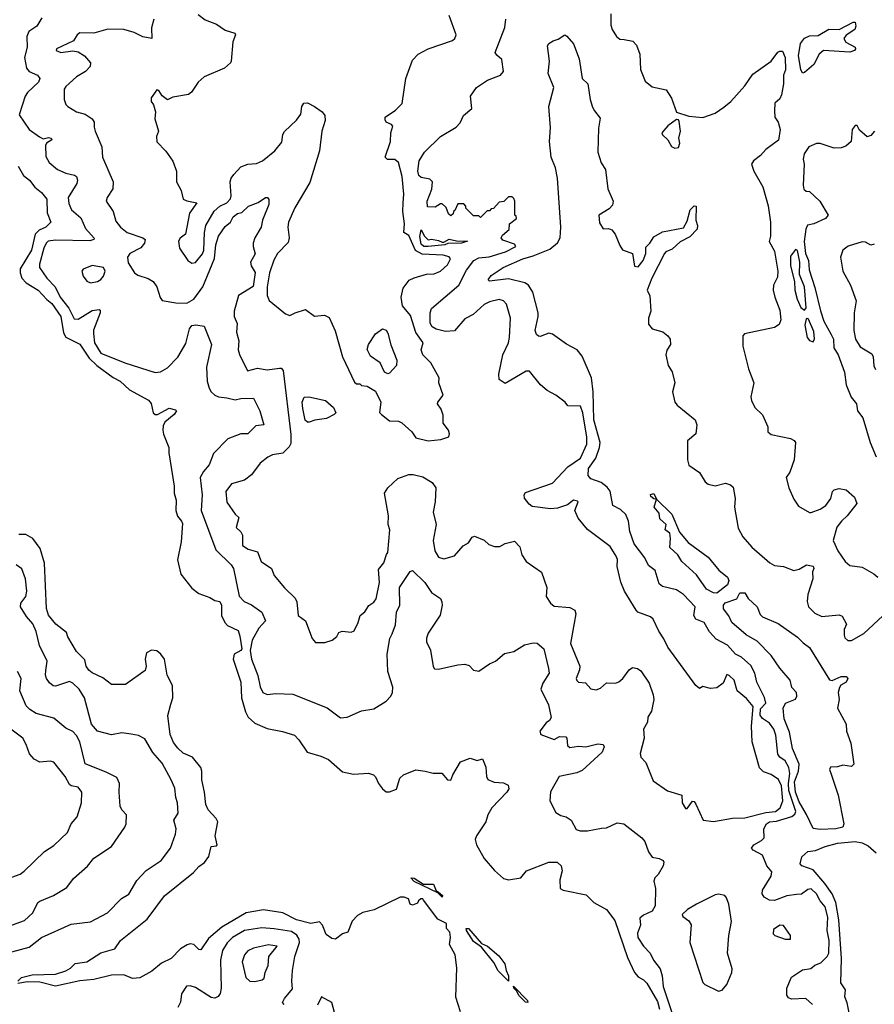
# Model space of a CAD drawing. Extents: x 1468344 to 1613994, y 525695 to 643861.
# Tile 278 of 427: x 1517051 to 1521935, y 609202 to 614832. Entities that reach past the tile are written whole.
import ezdxf

# ---------------------------------------------------------------- set-up
doc = ezdxf.new("R2010")
doc.units = 0

msp = doc.modelspace()

# ---------------------------------------------------------------- linework, layer by layer
at = {"layer": '0CON10XD'}
for points in [[(1518070.7, 614860.7), (1518111.6, 614831.6), (1518175, 614805.6), (1518225, 614772.5), (1518280, 614755), (1518283.8, 614745), (1518268, 614705), (1518260, 614595), (1518255.7, 614584.3), (1518221.4, 614555), (1518104.4, 614505), (1518070.8, 614475), (1518031.7, 614418.3), (1518015, 614404), (1517925, 614388), (1517895, 614373.3), (1517865, 614396.7), (1517845, 614427.5), (1517835, 614430), (1517810.8, 614399.2), (1517802.5, 614385), (1517802.5, 614365), (1517815.9, 614345.9), (1517826.7, 614305), (1517823.3, 614265), (1517843.3, 614195), (1517832.5, 614165), (1517834.1, 614134.1), (1517885, 614080), (1517925, 614023.3), (1517946.7, 613965), (1517946.7, 613905), (1517973.8, 613855), (1517985, 613806.7), (1518005, 613796), (1518062.5, 613785), (1518021.1, 613725), (1517997.9, 613605), (1517967.7, 613582.3), (1517958.1, 613565), (1517964.4, 613525), (1518012.5, 613455), (1518035, 613440), (1518055, 613444.4), (1518095, 613493.1), (1518102.2, 613515), (1518106.9, 613615), (1518115.4, 613654.6), (1518162.8, 613737.2), (1518194.2, 613765.8), (1518234.6, 613785.4), (1518255, 613808), (1518259.6, 613825), (1518254.1, 613905), (1518258.6, 613925), (1518274, 613946), (1518315, 613989.8), (1518355, 614005.5), (1518405, 614009.8), (1518438.2, 614025), (1518508.4, 614081.6), (1518548.3, 614131.7), (1518554.5, 614175), (1518565, 614191.8), (1518632, 614258), (1518657.4, 614292.6), (1518663.3, 614335), (1518675, 614353.8), (1518695, 614356.7), (1518735, 614336), (1518780, 614305), (1518795, 614283.3), (1518797.1, 614255), (1518777.5, 614195), (1518765, 614081.2), (1518709, 613901), (1518623.8, 613756.2), (1518587.7, 613675), (1518583, 613645), (1518590.6, 613585), (1518585, 613558), (1518525, 613495.6), (1518502.3, 613457.7), (1518477.9, 613385), (1518465.9, 613305), (1518465.6, 613255), (1518475.6, 613225.6), (1518569.3, 613149.3), (1518595, 613140), (1518625, 613156), (1518685, 613174.2), (1518735, 613137.1), (1518792, 613142), (1518819.5, 613129.5), (1518853.9, 613053.9), (1518896.2, 612905), (1518965, 612760), (1518975, 612750), (1518995, 612750), (1519005, 612740), (1519037, 612737), (1519085, 612707.5), (1519114, 612645), (1519107, 612587), (1519117.5, 612575), (1519165, 612538.8), (1519215, 612535.6), (1519235, 612527.8), (1519290.9, 612475), (1519315, 612441.9), (1519385, 612424.3), (1519458.1, 612431.9), (1519503.8, 612446.2), (1519508, 612465), (1519502, 612485), (1519470.8, 612525), (1519470.9, 612570.9), (1519460, 612605), (1519439.2, 612635), (1519440.6, 612645), (1519471.1, 612685), (1519445.8, 612755), (1519448, 612785), (1519399.9, 612869.9), (1519354.1, 612915), (1519344.5, 612945), (1519356.7, 612985), (1519314, 613044), (1519285, 613140), (1519239.2, 613195), (1519230.5, 613245), (1519242.7, 613297.3), (1519276.9, 613343.1), (1519305, 613356.5), (1519375, 613376.2), (1519420.2, 613379.8), (1519455, 613394.4), (1519495, 613430.8), (1519512.7, 613465), (1519505.2, 613475.2), (1519470, 613485), (1519351.7, 613491.7), (1519312.7, 613512.7), (1519275, 613597.3), (1519245.6, 613615.6), (1519249, 613665), (1519240.9, 613735), (1519242.8, 613785), (1519246.8, 613835), (1519236.5, 613935), (1519215, 614016), (1519195, 614032.9), (1519153.2, 614033.2), (1519139.2, 614045), (1519170, 614135), (1519171.2, 614185), (1519183.3, 614223.3), (1519175, 614233.3), (1519145, 614245.5), (1519138.7, 614258.7), (1519140.3, 614275), (1519198.5, 614315), (1519236.8, 614353.2), (1519256.8, 614495), (1519295, 614600.5), (1519327.1, 614635), (1519384.6, 614665.4), (1519525, 614713), (1519538.1, 614725), (1519545.9, 614745), (1519505.7, 614855)], [(1520428.6, 614865), (1520429.7, 614799.7), (1520437.5, 614775), (1520462, 614735), (1520481.3, 614721.3), (1520505, 614718.5), (1520555, 614708.5), (1520575.4, 614685.4), (1520595.5, 614635), (1520597.9, 614547.9), (1520625, 614481.2), (1520665, 614448.8), (1520745, 614430), (1520775, 614383.3), (1520805, 614303.3), (1520875, 614280), (1520955, 614272.5), (1521025, 614297.8), (1521075, 614330.9), (1521114.7, 614365), (1521195, 614454), (1521239.8, 614520.2), (1521345, 614595.3), (1521383.6, 614646.4), (1521395, 614652.8), (1521411, 614651), (1521426.3, 614615), (1521427.7, 614545), (1521416.6, 614515), (1521415.6, 614465), (1521405, 614402.5), (1521395, 614378.8), (1521366, 614355), (1521365, 614310), (1521365.6, 614275), (1521385.3, 614245.3), (1521397.7, 614205), (1521387.6, 614142.4), (1521315, 614089.1), (1521285, 614054.5), (1521244.4, 614025), (1521232.7, 614005), (1521245.9, 613965), (1521296.9, 613876.9), (1521327.4, 613767.4), (1521341.2, 613675), (1521340.7, 613595), (1521333.8, 613563.8), (1521365, 613509.4), (1521384.1, 613395), (1521381.1, 613358.9), (1521358, 613315), (1521356.8, 613285), (1521365.5, 613245), (1521395, 613170.8), (1521400.7, 613115), (1521390.8, 613089.2), (1521365, 613072.6), (1521192.5, 613035), (1521184.3, 613025), (1521184.4, 612964.4), (1521215.6, 612835), (1521246.3, 612756.3), (1521228.6, 612675), (1521232.9, 612655), (1521252, 612615), (1521295, 612573.3), (1521325.8, 612505), (1521326.7, 612475), (1521345, 612460), (1521455, 612436.7), (1521476.3, 612426.3), (1521484.2, 612415), (1521476.7, 612315), (1521452.2, 612245), (1521430.8, 612215), (1521445.6, 612155), (1521475, 612090), (1521500.9, 612050.9), (1521564, 612015), (1521575, 612014.6), (1521625, 612033.4), (1521657.7, 612055), (1521685.5, 612095), (1521695.8, 612135), (1521705, 612144.2), (1521735, 612151.2), (1521775, 612143.3), (1521822.4, 612102.4), (1521835.5, 612065), (1521780.5, 611995), (1521747.9, 611965), (1521720.3, 611929.7), (1521700.7, 611855), (1521725.5, 611795), (1521767.5, 611735), (1521795, 611710.8), (1521865, 611700.9), (1521932.8, 611662.8), (1521954.2, 611645)], [(1517176.8, 614843.2), (1517149.5, 614795), (1517102.5, 614765), (1517091.6, 614735), (1517093.1, 614675), (1517078.4, 614615), (1517090, 614555), (1517104.3, 614535), (1517152.5, 614515), (1517165.6, 614495), (1517157.3, 614475), (1517094.4, 614415.6), (1517081.5, 614395), (1517048.3, 614288.3), (1517104.3, 614205), (1517163.1, 614163.1), (1517185, 614150.8), (1517215, 614158.8), (1517231.2, 614155), (1517233.8, 614145), (1517204.3, 614125.7), (1517198.3, 614111.7), (1517199.7, 614049.7), (1517218.6, 614015), (1517265.8, 613975), (1517315, 613954.8), (1517363.7, 613943.7), (1517375.5, 613935), (1517380.4, 613915), (1517376.9, 613895), (1517327.2, 613815), (1517331.5, 613781.5), (1517346.4, 613745), (1517399.5, 613699.5), (1517427.4, 613637.4), (1517476.8, 613583.2), (1517475, 613574.3), (1517452.1, 613567.9), (1517255, 613571.3), (1517213.3, 613565), (1517201.6, 613555), (1517188.3, 613525), (1517163.9, 613435), (1517164.4, 613415), (1517205.5, 613355), (1517253.8, 613303.8), (1517282.7, 613245), (1517331.9, 613181.9), (1517361.2, 613121.2), (1517385, 613118.8), (1517425, 613144.1), (1517465, 613168.4), (1517505, 613175.6), (1517510.5, 613170.5), (1517510.4, 613155), (1517473.3, 613056.7), (1517472, 613038), (1517479, 612985), (1517515, 612925.2), (1517650.9, 612870.9), (1517825, 612815.5), (1517855, 612819.5), (1517895, 612840.9), (1517955, 612902.7), (1517999.8, 612980.2), (1518021.7, 613065), (1518035, 613083.8), (1518056.9, 613086.9), (1518105, 613080), (1518147.4, 612975), (1518118.8, 612845), (1518122.7, 612765), (1518132.8, 612725), (1518144.4, 612704.4), (1518165.7, 612685.7), (1518186.3, 612676.3), (1518235, 612670.2), (1518282.4, 612657.6), (1518315, 612666.8), (1518387.5, 612667.5), (1518423.8, 612595), (1518446, 612515), (1518399.3, 612510.7), (1518355, 612464.3), (1518315, 612463.7), (1518240.5, 612435), (1518158.9, 612351.1), (1518133.4, 612286.6), (1518100.6, 612249.4), (1518082, 612215), (1518093.4, 612115), (1518086.9, 612025), (1518171.1, 611801.1), (1518259.4, 611715), (1518272.2, 611695), (1518305.4, 611535.4), (1518334.2, 611505), (1518376.2, 611486.2), (1518434.7, 611444.7), (1518455.5, 611395), (1518417.1, 611352.9), (1518378.9, 611285), (1518367, 611225), (1518374.9, 611174.9), (1518412.2, 611082.2), (1518425, 611017.8), (1518439.6, 610985), (1518465, 610973), (1518515, 610978.7), (1518611.2, 610975), (1518807.9, 610897.9), (1518885, 610840), (1518922.5, 610845), (1519005, 610880.8), (1519075, 610891.2), (1519145, 610936.2), (1519172.6, 610965), (1519180.9, 610985), (1519182.7, 611015), (1519153.9, 611105), (1519150.3, 611205), (1519165.4, 611294.6), (1519178.9, 611321.1), (1519198.8, 611371.2), (1519204.7, 611445), (1519223.2, 611485), (1519221.5, 611585), (1519282.7, 611677.3), (1519295, 611683.3), (1519366.4, 611615), (1519405, 611557.5), (1519455, 611523.3), (1519464.2, 611504.2), (1519465.6, 611485), (1519453.1, 611426.9), (1519385.4, 611325), (1519375.4, 611295), (1519375.6, 611275), (1519398, 611228), (1519413.6, 611133.6), (1519420.9, 611120.9), (1519445, 611118.1), (1519555, 611144), (1519595, 611147.5), (1519618.8, 611138.8), (1519645, 611112.5), (1519675, 611107.5), (1519735, 611150), (1519770, 611165), (1519821.7, 611208.3), (1519875, 611220), (1519935, 611257.5), (1519985, 611270), (1520007.7, 611267.7), (1520045.7, 611235.7), (1520072.2, 611122.2), (1520076.5, 611095), (1520040.9, 611039.1), (1520030, 611005), (1520072.9, 610915), (1520087.3, 610842.7), (1520078.8, 610825), (1520058.9, 610811.1), (1520024, 610765), (1520028.8, 610745), (1520105, 610716), (1520135, 610732.9), (1520171.4, 610731.4), (1520177.5, 610725), (1520182, 610682), (1520195, 610670.9), (1520245, 610678.9), (1520285.4, 610674.6), (1520355, 610692.2), (1520385, 610688), (1520390.8, 610675), (1520379.4, 610645), (1520265, 610540), (1520234.7, 610525.3), (1520134.5, 610505), (1520083.4, 610416.6), (1520080.8, 610365), (1520115, 610298.8), (1520142.7, 610282.7), (1520173.9, 610273.9), (1520202.5, 610255), (1520231.7, 610201.7), (1520253.8, 610193.8), (1520295, 610193.9), (1520375, 610210.3), (1520405, 610211.2), (1520465, 610240.9), (1520502.9, 610235), (1520607.1, 610155), (1520623.4, 610133.4), (1520645, 610073.8), (1520664.6, 610044.6), (1520706.3, 610036.3), (1520727.5, 610025), (1520732.5, 610015), (1520728.8, 609995), (1520700, 609945), (1520680, 609925), (1520674.2, 609905.8), (1520683.9, 609863.9), (1520682.9, 609765), (1520665.7, 609735), (1520615, 609711.8), (1520595.6, 609695), (1520598, 609655), (1520581, 609609), (1520583.4, 609585), (1520615, 609535.3), (1520654.6, 609495), (1520673.1, 609455), (1520710.3, 609405), (1520722.5, 609365), (1520727.5, 609305), (1520780.4, 609150.4)], [(1517816.9, 614835), (1517804.4, 614785), (1517805.8, 614724.2), (1517755, 614733.8), (1517705, 614758.2), (1517645, 614776.5), (1517555, 614777.8), (1517475, 614755.8), (1517395, 614756.8), (1517379.6, 614745), (1517358.1, 614711.9), (1517260.8, 614665), (1517258.8, 614655), (1517285, 614643.5), (1517355, 614653.5), (1517385, 614647.3), (1517421.4, 614625), (1517455.7, 614585), (1517454.2, 614565), (1517427.1, 614535), (1517374.7, 614505.3), (1517315, 614450.8), (1517305.6, 614435), (1517304.3, 614375), (1517315, 614346.7), (1517326.2, 614335), (1517375, 614304.4), (1517425, 614292.2), (1517465.8, 614265), (1517476.4, 614246.4), (1517477.1, 614217.1), (1517481.1, 614195), (1517520, 614105), (1517524.2, 614045), (1517585.4, 613905), (1517582.5, 613865), (1517550.6, 613815), (1517545.7, 613795), (1517585.6, 613735), (1517599.4, 613679.4), (1517626.9, 613645), (1517665, 613615.8), (1517754.5, 613584.5), (1517766.9, 613575), (1517763.5, 613555), (1517742.6, 613527.4), (1517680, 613495), (1517667.5, 613475), (1517671.3, 613441.3), (1517707.5, 613385), (1517725, 613370.6), (1517785, 613351.8), (1517814.3, 613335), (1517834.3, 613305), (1517852.7, 613242.7), (1517865, 613226.2), (1517942.7, 613212.7), (1518005, 613211.8), (1518046, 613234), (1518097.4, 613305), (1518163.8, 613466.2), (1518171, 613545), (1518186.6, 613595), (1518225, 613649.4), (1518255.3, 613674.7), (1518270.4, 613705), (1518295, 613723.1), (1518320.8, 613729.2), (1518357.5, 613765), (1518414.2, 613785.8), (1518455, 613816.2), (1518466.2, 613816.2), (1518474, 613804), (1518474.4, 613775), (1518438.7, 613685), (1518430.4, 613645), (1518395, 613585.6), (1518385.9, 613555), (1518385.3, 613535), (1518397.1, 613492.9), (1518370.5, 613445), (1518374.5, 613425), (1518395.8, 613385.7), (1518385, 613305.7), (1518300.7, 613255), (1518276.7, 613165), (1518277.3, 613135), (1518293.8, 613095), (1518289.4, 613045), (1518302.7, 612995), (1518298.8, 612945), (1518307.8, 612917.8), (1518353.3, 612825), (1518408.9, 612838.9), (1518465, 612830.9), (1518535, 612839.8), (1518545, 612838.6), (1518555.7, 612825.7), (1518600.4, 612460.4), (1518600.3, 612409.7), (1518590.8, 612389.2), (1518555.5, 612354.5), (1518495, 612343.1), (1518469.3, 612330.7), (1518425, 612296.2), (1518375, 612230), (1518335, 612198.8), (1518261.2, 612178.8), (1518228, 612135), (1518235, 612073.3), (1518281.9, 612005), (1518302.9, 611985), (1518288.1, 611928.1), (1518313.9, 611903.9), (1518324, 611885), (1518324.6, 611825), (1518356.7, 611805), (1518409.3, 611789.3), (1518431.5, 611735), (1518490, 611695), (1518504.3, 611654.3), (1518564.2, 611584.2), (1518625.6, 611525), (1518634.5, 611504.5), (1518642.5, 611425), (1518683.8, 611395), (1518723, 611293), (1518741.7, 611271.7), (1518795, 611271.2), (1518835.9, 611284.1), (1518862.5, 611305), (1518875, 611327.5), (1518893.8, 611336.2), (1518945, 611330), (1518962.3, 611337.7), (1518985.8, 611385), (1518996.2, 611425), (1519022.7, 611447.3), (1519046.8, 611483.2), (1519075, 611501.9), (1519088.8, 611521.2), (1519107.6, 611615), (1519100.8, 611689.2), (1519132.7, 611727.3), (1519146.7, 611775), (1519155.5, 611785), (1519167, 611915), (1519156.6, 611946.6), (1519158.4, 611995), (1519136.5, 612125), (1519155, 612155.8), (1519211.3, 612208.7), (1519275, 612232.1), (1519299.1, 612230.9), (1519355, 612218.5), (1519407.1, 612185), (1519428.1, 612155), (1519425.5, 612075.5), (1519414.1, 612015.9), (1519430.7, 611945), (1519414.2, 611854.2), (1519423.9, 611795), (1519445, 611759.4), (1519475, 611750), (1519535, 611767.5), (1519585, 611823.3), (1519615, 611840), (1519637, 611873), (1519650.7, 611879.3), (1519705, 611856.2), (1519731.7, 611831.7), (1519765, 611820), (1519795, 611820), (1519825, 611837.5), (1519879.5, 611849.5), (1519908.3, 611818.3), (1519921.4, 611771.4), (1519944.4, 611734.4), (1520033.2, 611673.2), (1520062.9, 611585), (1520059.6, 611535), (1520083.5, 611495), (1520105, 611479.2), (1520195, 611471.8), (1520224.2, 611455), (1520229.4, 611435), (1520219.1, 611380.9), (1520198.5, 611265), (1520251.9, 611135), (1520250.6, 611115), (1520231.4, 611065), (1520234.5, 611054.5), (1520245, 611044.4), (1520285, 611040), (1520315.5, 611005.5), (1520345, 611000.4), (1520369.6, 611010.4), (1520405, 611040.8), (1520455, 611038.1), (1520475, 611045.7), (1520498.6, 611065), (1520533.8, 611115), (1520552.5, 611127.5), (1520582.1, 611122.1), (1520600, 611110), (1520647.9, 611037.9), (1520671.2, 610971.2), (1520674.2, 610945), (1520661.5, 610878.5), (1520641.2, 610845), (1520638.8, 610815), (1520616, 610775), (1520618.8, 610725), (1520596.4, 610636.4), (1520600, 610615), (1520628.8, 610585), (1520670.7, 610480.7), (1520752.2, 610422.2), (1520835, 610397.5), (1520836.7, 610355), (1520855, 610322.5), (1520865, 610322.5), (1520895, 610363.3), (1520905, 610361.2), (1520915, 610346.2)], [(1520915, 610346.2), (1520957.5, 610255), (1521015, 610247.6), (1521125, 610266.2), (1521195, 610268.3), (1521315, 610298.2), (1521370.8, 610305), (1521397.5, 610325), (1521412.7, 610365), (1521405, 610451.4), (1521387.8, 610487.8), (1521345, 610517.3), (1521301.4, 610531.4), (1521278.1, 610555), (1521237.7, 610702.3), (1521232.8, 610792.8), (1521241.9, 610905), (1521205, 610951.6), (1521151.9, 610995), (1521133.8, 611055), (1521105, 611083.3), (1521092.5, 611087.5), (1521070.5, 611039.5), (1521035, 611011.9), (1520998.6, 611008.6), (1520955, 611020), (1520935, 611007.5), (1520914.6, 611024.6), (1520754.1, 611245), (1520732.8, 611292.8), (1520702.7, 611335), (1520671.2, 611405), (1520655, 611417.5), (1520584.1, 611444.1), (1520573.1, 611455), (1520508, 611565), (1520486.8, 611616.8), (1520465.5, 611705), (1520466.4, 611745), (1520460.5, 611765), (1520425, 611820.8), (1520295, 611917.9), (1520241.7, 611981.7), (1520224.3, 612025), (1520242.5, 612075), (1520239.3, 612079.3), (1520215, 612085.4), (1520182.1, 612057.9), (1520125, 612038.2), (1520085, 612034.4), (1519979.3, 612049.3), (1519961.5, 612061.5), (1519935.6, 612095.6), (1519933.3, 612115), (1519940.5, 612129.5), (1520095, 612182.3), (1520183.3, 612275), (1520256.7, 612325), (1520291.7, 612405), (1520291.6, 612445), (1520268.9, 612585), (1520255, 612622.5), (1520183.9, 612623.9), (1520167.5, 612645), (1520115.6, 612685.6), (1520065, 612712.5), (1520028, 612745), (1519965, 612823.1), (1519945, 612822.2), (1519825, 612752.3), (1519790.9, 612775), (1519788.4, 612805), (1519811, 612915), (1519844.1, 612985), (1519850.4, 613015), (1519855.5, 613125.5), (1519833.1, 613205), (1519815, 613224.3), (1519791.7, 613231.7), (1519735, 613218.4), (1519705, 613203.8), (1519643.1, 613146.9), (1519595, 613120.9), (1519535, 613053.1), (1519485, 613048.5), (1519431.8, 613061.8), (1519408.6, 613075), (1519396.5, 613096.5), (1519396.4, 613155), (1519405, 613180.8), (1519559.6, 613315), (1519605, 613399.1), (1519646.4, 613455), (1519675, 613471.2), (1519733.1, 613476.9), (1519827.1, 613505), (1519886.2, 613535), (1519878.7, 613548.7), (1519812.3, 613572.3), (1519802.5, 613585), (1519810.7, 613599.3), (1519848.3, 613631.7), (1519850, 613665), (1519890, 613695), (1519888.3, 613708.3), (1519880, 613715), (1519880, 613795), (1519875, 613810), (1519865, 613820), (1519845, 613820), (1519818.3, 613791.7), (1519791.7, 613788.3), (1519758.3, 613751.7), (1519745, 613750), (1519735, 613740), (1519721.7, 613738.3), (1519685, 613700), (1519675, 613710), (1519645, 613710), (1519600, 613755), (1519600, 613765), (1519588.3, 613778.3), (1519555, 613780), (1519538.3, 613741.7), (1519530, 613735), (1519528.3, 613721.7), (1519515, 613710), (1519501.7, 613721.7), (1519488.3, 613758.3), (1519465, 613780), (1519455, 613780), (1519425, 613760), (1519381.7, 613761.7), (1519380, 613795), (1519407, 613863), (1519410, 613905), (1519395, 613920), (1519345, 613930), (1519331.7, 613941.7), (1519326.2, 613965), (1519334.2, 614025.8), (1519363.8, 614075), (1519455, 614163.8), (1519545, 614218), (1519567.6, 614242.4), (1519586.2, 614285), (1519635.5, 614324.5), (1519627.5, 614395), (1519661.8, 614445), (1519724.2, 614485.8), (1519798.8, 614515), (1519816.2, 614535), (1519806.7, 614605), (1519778.3, 614628.3), (1519768.8, 614645), (1519822.4, 614787.6), (1519828.1, 614835)], [(1521525, 614526.2), (1521515, 614546.9), (1521502.3, 614625), (1521513.7, 614695), (1521535, 614726), (1521565, 614739.6), (1521615, 614741.7), (1521675, 614776.9), (1521735, 614776.7), (1521815, 614818.5), (1521825, 614817.3), (1521829.4, 614795), (1521822.8, 614775), (1521775, 614743.8), (1521761.6, 614725), (1521772.5, 614702.5), (1521825.7, 614675), (1521828.3, 614665), (1521820.9, 614655), (1521795, 614646.9), (1521644, 614655), (1521620.5, 614635), (1521588.5, 614575), (1521535, 614530), (1521525, 614526.2)], [(1520099.6, 614710.4), (1520128.7, 614721.3), (1520165.6, 614745.6), (1520178.3, 614738.3), (1520215, 614693.3), (1520247.3, 614607.3), (1520265.5, 614495.5), (1520297.1, 614465), (1520310.8, 614375), (1520325, 614332.5), (1520335, 614310.5), (1520368.5, 614268.5), (1520358.3, 614211.7), (1520354.8, 614075.2), (1520373.2, 614013.2), (1520399.1, 613975), (1520411.5, 613865), (1520442.5, 613795), (1520437.7, 613772.3), (1520420, 613750), (1520360, 613715), (1520365, 613670), (1520385, 613636.7), (1520415, 613638.8), (1520435, 613630), (1520453.8, 613605), (1520480, 613540), (1520496.6, 613516.6), (1520552.5, 613495), (1520565, 613422.5), (1520585, 613418.8), (1520614.4, 613455.6), (1520630, 613495), (1520628.3, 613531.7), (1520652.5, 613555), (1520675, 613591.2), (1520725, 613618.5), (1520845, 613642.5), (1520865, 613680), (1520882.4, 613745), (1520905, 613767.8), (1520916.7, 613765), (1520915.6, 613685.6), (1520924.5, 613654.5), (1520922.1, 613635), (1520879.7, 613590.3), (1520825, 613562.4), (1520779.5, 613520.5), (1520743.8, 613505), (1520735, 613495.5), (1520663.7, 613355), (1520636.7, 613285), (1520652.6, 613252.6), (1520657.2, 613165), (1520643.8, 613125), (1520645, 613090.8), (1520665, 613064.7), (1520726.9, 613046.9), (1520755.6, 613025), (1520768.9, 613005), (1520770.6, 612975), (1520748.3, 612941.7), (1520743.3, 612915), (1520757.1, 612855), (1520779.5, 612819.5), (1520795.6, 612755), (1520782.5, 612705), (1520794.4, 612644.4), (1520807.6, 612627.6), (1520911.2, 612545), (1520920.8, 612515), (1520915.8, 612465), (1520867.5, 612425), (1520867.5, 612315), (1520875.6, 612285.6), (1520935, 612243.8), (1520968.9, 612188.9), (1520985.5, 612175.5), (1521025, 612166.9), (1521085, 612181.8), (1521112.5, 612172.5), (1521128.8, 612158.8), (1521140, 612095), (1521135.6, 612045), (1521157.5, 611925), (1521184.2, 611875), (1521235.5, 611815.5), (1521337, 611727), (1521365, 611711.4), (1521415, 611705.6), (1521475, 611683.5), (1521505, 611690.6), (1521547.5, 611715), (1521585, 611708), (1521589.2, 611695), (1521582, 611675), (1521584.3, 611634.3), (1521554.5, 611545), (1521551.1, 611505), (1521558.6, 611475), (1521595, 611438.1), (1521635, 611419.5), (1521735, 611429.2), (1521752, 611422), (1521775.6, 611375), (1521762.5, 611345), (1521762.1, 611312.1), (1521767.1, 611297.1), (1521783.1, 611283.1), (1521805, 611283.3), (1521875, 611322.7), (1522065, 611500.7)], [(1521581.8, 609201.8), (1521543.3, 609235), (1521461.1, 609231.1), (1521445, 609239.4), (1521434.6, 609255), (1521434.2, 609295), (1521462.1, 609357.9), (1521525, 609400.4), (1521572.1, 609407.9), (1521595, 609425.7), (1521630, 609440), (1521665.5, 609475), (1521674.2, 609495.8), (1521676.6, 609566.6), (1521666.3, 609625), (1521669, 609701), (1521655, 609760), (1521626.2, 609795), (1521605, 609834.4), (1521575, 609861.8), (1521555, 609858.9), (1521518.3, 609831.7), (1521489.8, 609830.2), (1521435, 609823.1), (1521365, 609796.2), (1521335, 609798.8), (1521305.6, 609815), (1521294.6, 609834.6), (1521296.2, 609855), (1521344.7, 609935), (1521349.4, 609959.4), (1521320, 609995), (1521295, 610054.4), (1521243, 610083), (1521233.8, 610095), (1521246.2, 610115), (1521290.8, 610139.3), (1521304.5, 610155), (1521302.9, 610205), (1521317.9, 610235), (1521336, 610245), (1521375, 610250.2), (1521463.6, 610276.4), (1521480.4, 610289.6), (1521485.8, 610304.2), (1521447.3, 610425), (1521444.3, 610465), (1521452, 610522), (1521446.3, 610556.3), (1521425, 610594.2), (1521395.2, 610615.2), (1521382.7, 610632.7), (1521371.5, 610741.5), (1521361.2, 610775), (1521335, 610810), (1521295, 610836.2), (1521282.1, 610855), (1521285, 610892.5), (1521314.7, 610925), (1521307.2, 610957.2), (1521263.7, 611045), (1521251.2, 611095), (1521228.7, 611138.7), (1521175, 611186.4), (1521142.5, 611205), (1521096.7, 611255), (1521030.2, 611290.2), (1520992.6, 611332.6), (1520962.5, 611385), (1520914.4, 611405), (1520904.1, 611425), (1520911.8, 611475), (1520845, 611545.6), (1520805, 611571.4), (1520725, 611591.1), (1520705.9, 611605.9), (1520682.1, 611682.1), (1520645, 611710.8), (1520623.3, 611755), (1520562.2, 611835), (1520537.1, 611905), (1520529.7, 611965), (1520515, 612002.8), (1520485, 612032.1), (1520441.4, 612055), (1520425, 612137.1), (1520408.5, 612158.5), (1520374.4, 612185), (1520315, 612206.2), (1520299.5, 612225), (1520302, 612265), (1520343, 612325), (1520364.5, 612385), (1520368, 612415), (1520332.4, 612545), (1520328.4, 612705), (1520318.1, 612785), (1520265, 612908.8), (1520236.5, 612945), (1520175, 612976.6), (1520095, 613034.5), (1520075, 613039.6), (1520025, 613021.2), (1520015, 613021.9), (1520005, 613032), (1519996.4, 613055), (1520014.5, 613134.5), (1520013.3, 613155), (1519982.5, 613275), (1519958, 613315), (1519936.7, 613326.7), (1519845, 613350.7), (1519735, 613336.2), (1519728, 613345), (1519731.2, 613351.2), (1519745, 613369.4), (1519813.1, 613415), (1519926.9, 613465), (1519985, 613481.6), (1520080, 613520), (1520123.9, 613556.1), (1520139.4, 613585), (1520143.5, 613645), (1520123.8, 613925), (1520113.8, 613985), (1520088.8, 614045), (1520079.5, 614135), (1520084.4, 614214.4), (1520075.2, 614334.8), (1520103.2, 614445), (1520071.6, 614525), (1520078.8, 614595), (1520067.5, 614682.5), (1520074.7, 614695), (1520099.6, 614710.4)], [(1520795, 614096.7), (1520815, 614102), (1520824.3, 614125), (1520818.2, 614155), (1520827.3, 614195), (1520820, 614250), (1520815, 614258.8), (1520805, 614260.8), (1520755.6, 614224.4), (1520721.2, 614185), (1520723.9, 614173.9), (1520754.1, 614144.1), (1520775, 614106.7), (1520795, 614096.7)], [(1521936.2, 614195), (1521915, 614170), (1521895, 614162.5), (1521850.7, 614200.7), (1521836.4, 614226.4), (1521825, 614227.5), (1521807.5, 614205), (1521802, 614135), (1521771.7, 614108.3), (1521745, 614099.6), (1521705, 614096.9), (1521625, 614124.5), (1521605, 614124.6), (1521560, 614105), (1521534.2, 614065), (1521529.2, 614035), (1521533.7, 614005), (1521527.8, 613885), (1521532.2, 613862.2), (1521545, 613851.2), (1521565, 613850), (1521623.8, 613795), (1521671.2, 613715), (1521656.7, 613695), (1521588.8, 613665), (1521553.8, 613656.2), (1521543.8, 613635), (1521534, 613564), (1521541.7, 613495), (1521558.6, 613455), (1521562.1, 613402.1), (1521595, 613300.6), (1521627.2, 613167.2), (1521647.3, 613107.3), (1521688.8, 613031.2), (1521701.7, 613005), (1521703, 612955), (1521729.1, 612915), (1521763.8, 612816.2), (1521774, 612744), (1521803.4, 612673.4), (1521833.1, 612635), (1521839.8, 612595), (1521869.6, 612555), (1521910.6, 612415), (1521945, 612332.5)], [(1517042.9, 613995), (1517071.8, 613941.8), (1517107.1, 613915), (1517138.1, 613875), (1517175, 613844.2), (1517205.5, 613805), (1517207.9, 613727.9), (1517228.6, 613675), (1517199.4, 613645), (1517161.7, 613628.3), (1517138.3, 613605), (1517118.4, 613515), (1517052.6, 613407.4), (1517052.7, 613385), (1517063.2, 613353.2), (1517087.5, 613327.5), (1517156.3, 613286.3), (1517205, 613231.5), (1517235, 613209.6), (1517285.5, 613135), (1517301.3, 613041.3), (1517315, 613016.8), (1517395, 612977.5), (1517447, 612897), (1517492.2, 612855), (1517585, 612786.9), (1517625.6, 612765), (1517678, 612715), (1517786.2, 612656.2), (1517802.5, 612637.5), (1517814.2, 612585), (1517825, 612574.4), (1517837.5, 612575), (1517905, 612610), (1517941.7, 612601.7), (1517947.5, 612595), (1517933.8, 612575), (1517880, 612530), (1517870.6, 612509.4), (1517868.9, 612485), (1517872, 612462), (1517903.6, 612386.4), (1517902.5, 612355), (1517934.2, 612165), (1517933.8, 612125), (1517944.3, 612085), (1517942.1, 612025), (1517952.5, 611992.5), (1517976.2, 611965), (1517980.9, 611950.9), (1517973, 611847), (1517953.4, 611743.4), (1517972.4, 611662.4), (1518035, 611580.8), (1518075, 611550.8), (1518138, 611528), (1518165, 611511.2), (1518195, 611506.2), (1518204.2, 611484.2), (1518204.6, 611425), (1518222.3, 611385), (1518239, 611369), (1518299.4, 611339.4), (1518308.1, 611308.1), (1518319.3, 611235), (1518313.8, 611225), (1518277.3, 611205), (1518270.6, 611175), (1518313.6, 611045), (1518318, 610955), (1518340.4, 610875), (1518355.5, 610845), (1518395, 610809.6), (1518465, 610779.4), (1518551.9, 610761.9), (1518620.3, 610740.3), (1518645.8, 610715), (1518694.4, 610644.4), (1518772.1, 610622.1), (1518815, 610602.9), (1518895, 610531.5), (1518957.5, 610517.5), (1519045, 610524.2), (1519073.3, 610515), (1519085, 610502.5), (1519101.2, 610465), (1519123.3, 610435), (1519145, 610417.5), (1519165, 610417.5), (1519205, 610433.3), (1519222.9, 610495), (1519243.8, 610515), (1519315, 610542.2), (1519367.5, 610535), (1519414.2, 610524.2), (1519464.1, 610524.1), (1519495, 610486.7), (1519515, 610483.8), (1519525.8, 610515), (1519570.3, 610589.7), (1519625, 610610), (1519665, 610596.2), (1519695, 610606.7), (1519715, 610557.5), (1519719.2, 610505), (1519727.1, 610487.1), (1519763.2, 610473.2), (1519815, 610469.5), (1519843.3, 610455), (1519846, 610435), (1519835.6, 610415), (1519748.1, 610325), (1519726, 610285), (1519714, 610245), (1519660.9, 610165), (1519653.9, 610145), (1519661.7, 610115), (1519705, 610036), (1519765, 609967.1), (1519815, 609921.8), (1519845, 609913.3), (1519914.5, 609925.5), (1519947.8, 609965), (1520074.2, 610015.7), (1520123.3, 610015), (1520146.2, 609995), (1520151.2, 609965), (1520137.5, 609915), (1520140, 609865), (1520157.5, 609855), (1520288.2, 609828.2), (1520332.3, 609785), (1520403.6, 609743.6), (1520451.6, 609681.6), (1520525, 609470), (1520564, 609385), (1520585, 609359.4), (1520615, 609343.3), (1520635, 609322.5), (1520695, 609219.4), (1520707, 609175)], [(1519385, 613534.7), (1519360, 613535), (1519345, 613548), (1519338, 613592), (1519345, 613630), (1519363.9, 613593.9), (1519385, 613572.5), (1519405, 613577.5), (1519445, 613570), (1519465, 613560), (1519475, 613560), (1519505, 613577.5), (1519547, 613567), (1519610, 613565), (1519575, 613554.2), (1519497, 613553), (1519480, 613545), (1519385, 613534.7)], [(1521935, 613548), (1521915, 613542.5), (1521885, 613560), (1521865, 613561.4), (1521785, 613536.9), (1521755.8, 613515), (1521740.8, 613475), (1521755.5, 613395), (1521798.6, 613315), (1521831.9, 613225), (1521819.1, 613155), (1521818.8, 613055), (1521827.9, 613005), (1521855, 612960.6), (1521920.6, 612920.6), (1521929.2, 612905), (1521933.1, 612853.1), (1521942.1, 612832.1)], [(1521535, 613171.2), (1521545.5, 613185), (1521535.3, 613305), (1521506.5, 613375), (1521510, 613445), (1521495, 613512.5), (1521485, 613518.8), (1521455, 613480), (1521455.4, 613425), (1521479.6, 613335), (1521480.7, 613285), (1521493.3, 613233.3), (1521515, 613185.6), (1521535, 613171.2)], [(1517455, 613327.5), (1517495, 613334.2), (1517515, 613346), (1517530, 613365), (1517540, 613395), (1517530, 613415), (1517464.3, 613425.7), (1517412.5, 613405), (1517406.7, 613395), (1517412.5, 613365), (1517435, 613336.2), (1517455, 613327.5)], [(1521585, 612990.6), (1521593.3, 613006.8), (1521589.7, 613049.7), (1521558.8, 613118.8), (1521555, 613124), (1521545, 613122), (1521537.5, 613085), (1521551.9, 613015), (1521565, 612996.8), (1521585, 612990.6)], [(1519155, 612806.7), (1519135, 612816.7), (1519110.3, 612870.3), (1519055, 612907.5), (1519037, 612947), (1519043.3, 612975), (1519085, 613036.7), (1519125, 613064.3), (1519145, 613056.5), (1519155, 613039.2), (1519172, 612972), (1519205.6, 612884.4), (1519203.8, 612855), (1519165, 612810), (1519155, 612806.7)], [(1518705, 612530), (1518695, 612530), (1518683.1, 612543.1), (1518668.8, 612608.8), (1518665.9, 612645), (1518677.2, 612672.8), (1518703.6, 612676.4), (1518798.6, 612655), (1518843.8, 612615), (1518856.7, 612585), (1518848.8, 612575), (1518805, 612552.5), (1518737, 612543), (1518705, 612530)], [(1521035, 611552.2), (1521015, 611554.7), (1520975.4, 611575.4), (1520918.3, 611658.3), (1520835.7, 611735), (1520812.7, 611772.7), (1520766.7, 611815), (1520770.8, 611865), (1520765.7, 611895.7), (1520740, 611915), (1520746.2, 611946.2), (1520708.3, 611978.3), (1520705, 612010), (1520677.5, 612045), (1520690, 612090), (1520675, 612092.5), (1520657.5, 612105), (1520655, 612117.5), (1520675, 612122.5), (1520690, 612090), (1520777.5, 612005), (1520822.5, 611902.5), (1520872, 611842), (1520985, 611758), (1521045.4, 611685.4), (1521095.6, 611645), (1521104.3, 611625), (1521095, 611600), (1521035, 611552.2)], [(1517039.2, 609335), (1517060.6, 609355), (1517121.7, 609371.7), (1517255, 609374.4), (1517315, 609394.4), (1517341.7, 609408.3), (1517367.5, 609435), (1517435, 609445.8), (1517515, 609496), (1517595, 609518.8), (1517627, 609567), (1517780, 609690), (1517877.8, 609822.2), (1518044.7, 609955.3), (1518075, 609990), (1518106.3, 610013.7), (1518131.7, 610048.3), (1518144.2, 610105), (1518175, 610108.8), (1518179.2, 610115), (1518166.9, 610165), (1518182.5, 610245), (1518174.4, 610265), (1518126.9, 610315), (1518114.5, 610345), (1518107.5, 610415), (1518091.5, 610485), (1518092.3, 610535), (1518086, 610556), (1518038.1, 610615), (1517985, 610637.8), (1517955, 610666.9), (1517929.1, 610699.1), (1517910.3, 610745), (1517896.4, 610853.6), (1517915, 610918.6), (1517926.5, 610955), (1517923.5, 611025), (1517893.6, 611085), (1517878.2, 611175), (1517857.9, 611205), (1517835, 611223.8), (1517803.2, 611226.8), (1517775, 611212.5), (1517768.2, 611175), (1517774.1, 611135), (1517768.7, 611111.3), (1517655, 611031.4), (1517575, 611030), (1517525, 611069.2), (1517465, 611097.5), (1517445, 611113.1), (1517430.6, 611135), (1517422.7, 611172.7), (1517375, 611220), (1517325, 611303.8), (1517318.5, 611328.5), (1517256.8, 611376.8), (1517215, 611428), (1517204.6, 611465), (1517191.7, 611725), (1517167.7, 611807.7), (1517125.5, 611865.5), (1517085, 611888.2), (1517045, 611889.1)], [(1517006.7, 609503.2), (1517105, 609529.6), (1517175, 609583.6), (1517345, 609661.1), (1517455, 609674.5), (1517552.9, 609725), (1517632.6, 609807.4), (1517675, 609832.9), (1517719.7, 609910.3), (1517772.6, 609967.4), (1517858.5, 610025), (1517912.2, 610095), (1517941.4, 610175), (1517945.5, 610205), (1517931.1, 610255), (1517955.5, 610294.5), (1517953.1, 610355), (1517943.5, 610385), (1517937.8, 610437.8), (1517916.5, 610485), (1517865, 610582), (1517812.4, 610642.4), (1517765, 610720), (1517728.8, 610738.8), (1517687.3, 610747.3), (1517635, 610753.8), (1517575, 610742.9), (1517494.7, 610764.7), (1517461.5, 610805), (1517421.9, 610955), (1517391.5, 611005), (1517355, 611038.4), (1517335, 611048.6), (1517255, 611020.9), (1517242.9, 611022.9), (1517220.4, 611040.4), (1517203.6, 611065), (1517197.5, 611085), (1517199.5, 611110.5), (1517207.5, 611165), (1517163.4, 611253.4), (1517144.8, 611334.8), (1517125, 611376.9), (1517089.4, 611419.4), (1517054.6, 611475), (1517056.9, 611495), (1517085.4, 611535), (1517091.3, 611565), (1517083.1, 611635), (1517062.5, 611692.5), (1517030.6, 611715)], [(1521625, 610201), (1521585, 610206.9), (1521547.4, 610287.4), (1521505, 610359.5), (1521484.9, 610415.1), (1521479.6, 610475), (1521501.2, 610535), (1521505.9, 610575), (1521467.9, 610665), (1521449.3, 610759.3), (1521420, 610835), (1521414.3, 610895.7), (1521426.7, 610925), (1521485, 610947.5), (1521491.5, 610965), (1521489.6, 610985), (1521463.9, 611013.9), (1521453.3, 611055), (1521394.4, 611125), (1521345, 611197.1), (1521265, 611278), (1521202.5, 611315), (1521120.8, 611385), (1521104.2, 611424.2), (1521073.3, 611463.3), (1521072.6, 611485), (1521081.8, 611498.2), (1521148.7, 611521.3), (1521166.7, 611555), (1521195, 611555.8), (1521213.5, 611523.5), (1521265.7, 611475), (1521282, 611432), (1521295, 611416.9), (1521385, 611379.2), (1521495, 611301.9), (1521528.3, 611268.3), (1521565, 611242.9), (1521678.5, 611058.5), (1521695, 611054), (1521746, 611076), (1521775, 611076.2), (1521783.3, 611065), (1521773.3, 611045), (1521743.8, 611026.2), (1521735.9, 611014.1), (1521727.5, 610985), (1521733.3, 610945), (1521723.9, 610896.1), (1521775, 610803.3), (1521776.6, 610765), (1521799.8, 610695), (1521818.5, 610575), (1521805, 610562.9), (1521755, 610570.6), (1521725, 610560.8), (1521685, 610558.8), (1521679.5, 610545), (1521688.9, 610518.9), (1521728.3, 610398.3), (1521760.6, 610235), (1521755.4, 610214.6), (1521715, 610204.8), (1521625, 610201)], [(1516855, 609602.5), (1517077.6, 609682.4), (1517125.3, 609724.7), (1517155, 609784), (1517165, 609792.2), (1517244, 609825), (1517319.5, 609870.5), (1517359.1, 609920.9), (1517437.3, 609992.7), (1517475, 610038.9), (1517575.8, 610105), (1517652.5, 610215), (1517660, 610235), (1517661.4, 610285), (1517634.3, 610314.3), (1517624.4, 610334.4), (1517620, 610415), (1517621, 610465), (1517605, 610498.5), (1517545, 610530), (1517425, 610576.4), (1517395, 610703.3), (1517375, 610740), (1517355, 610761.4), (1517315, 610780.9), (1517245, 610838.4), (1517145, 610865.4), (1517107.8, 610887.8), (1517088.6, 610908.6), (1517050.6, 610995), (1517058.7, 611065), (1517039, 611105)], [(1517005, 609929.2), (1517053.6, 609946.4), (1517077, 609963), (1517193, 610077), (1517245, 610110), (1517324.2, 610185), (1517345.7, 610235), (1517378.6, 610275), (1517404.3, 610355), (1517405.8, 610415), (1517384.4, 610444.4), (1517345, 610452.5), (1517335, 610460), (1517310.9, 610505), (1517245, 610586), (1517225, 610592.5), (1517165, 610586.9), (1517133.8, 610603.8), (1517107.1, 610635), (1517088.1, 610688.1), (1517068.1, 610725), (1516991.8, 610781.8)], [(1521815, 609038), (1521780.6, 609210.6), (1521767.1, 609245), (1521770.8, 609285), (1521742.9, 609325), (1521746.8, 609465), (1521731.8, 609685), (1521714.1, 609785), (1521693.6, 609833.6), (1521653.1, 609893.1), (1521585, 609970.5), (1521521.2, 609995), (1521511.2, 610005), (1521520, 610045), (1521555, 610076.7), (1521598.9, 610081.1), (1521653.3, 610105), (1521725, 610123), (1521825, 610132.7), (1521866.4, 610126.4), (1521899.4, 610109.4), (1521945, 610068.5)], [(1519465, 609814.6), (1519440, 609840), (1519305, 609904.6), (1519286.7, 609925), (1519305, 609924.2), (1519358.6, 609888.6), (1519415, 609888.6), (1519431.4, 609851.4), (1519442.5, 609845), (1519440, 609840), (1519445, 609843.3), (1519466.9, 609825), (1519465, 609814.6)], [(1519569.8, 609159.8), (1519543.2, 609243.2), (1519548.3, 609411.7), (1519539.6, 609485), (1519506.9, 609545), (1519512, 609585), (1519508.8, 609615), (1519490, 609635), (1519490, 609665), (1519440, 609690), (1519358.1, 609798.1), (1519355, 609805.8), (1519342.5, 609805), (1519330, 609795), (1519325, 609780), (1519295, 609770), (1519282.5, 609775), (1519272.5, 609805), (1519247.5, 609815), (1519225, 609814.4), (1519077, 609743), (1519012.3, 609727.7), (1518980.5, 609709.5), (1518951.5, 609678.5), (1518925.2, 609614.8), (1518895, 609606), (1518855, 609574.8), (1518835, 609578.9), (1518801.9, 609601.9), (1518780.8, 609655), (1518765, 609674.4), (1518714.4, 609664.4), (1518632, 609685), (1518555, 609725.8), (1518445, 609742.1), (1518345.2, 609724.8), (1518206.5, 609643.5), (1518130.5, 609579.5), (1518086.8, 609513.2), (1518075, 609515.8), (1518045, 609545.3), (1518025, 609548), (1518008, 609542), (1517970.6, 609519.4), (1517916.4, 609465), (1517861.8, 609438.2), (1517805, 609392.2), (1517737.1, 609352.9), (1517695, 609350.9), (1517645, 609370.3), (1517575, 609370), (1517475, 609344.7), (1517395, 609336.7), (1517255.9, 609305.9), (1517165, 609329.5), (1517095, 609331.2), (1517040.5, 609320.5)], [(1521045, 609277.5), (1521065, 609282.5), (1521092.5, 609315), (1521120, 609385), (1521122.5, 609405), (1521096.2, 609495), (1521103.8, 609595), (1521118.6, 609675), (1521103.3, 609775), (1521090.7, 609810.7), (1521080, 609825), (1521045, 609832.2), (1521025, 609827.5), (1520919.6, 609775), (1520866.7, 609745), (1520836.2, 609715), (1520840, 609705), (1520875, 609680), (1520887.3, 609657.3), (1520880, 609555), (1520955, 609327.5), (1520966.2, 609316.2), (1521045, 609277.5)], [(1518562, 609202), (1518553, 609213), (1518563.3, 609235), (1518610, 609290), (1518605.4, 609335.4), (1518610.2, 609395), (1518622.8, 609475), (1518649.3, 609555), (1518647.7, 609575), (1518635, 609598.5), (1518605, 609618.2), (1518505, 609633.8), (1518435, 609638.8), (1518335.7, 609625), (1518267.1, 609585), (1518235.5, 609554.5), (1518209, 609511), (1518198.1, 609455), (1518201.8, 609295), (1518196.4, 609265), (1518185, 609247.1), (1518165, 609238.1), (1518145, 609241.9), (1518055, 609298.6), (1518025, 609308), (1518004.1, 609305.9), (1517975, 609262.5), (1517970, 609215), (1517954, 609185)], [(1519845, 609334.4), (1519785, 609394.7), (1519760.9, 609440.9), (1519689.4, 609529.4), (1519645, 609561.8), (1519604.7, 609625), (1519603.2, 609636.8), (1519615.5, 609635), (1519690.2, 609550.2), (1519725, 609534.3), (1519789.1, 609479.1), (1519823.2, 609433.2), (1519830.5, 609395), (1519843.8, 609365), (1519845, 609334.4)], [(1521455, 609574), (1521456.7, 609595), (1521415, 609652.9), (1521394.2, 609655.8), (1521359.3, 609630.7), (1521356.7, 609605), (1521365.9, 609595.9), (1521425, 609574.2), (1521455, 609574)], [(1518395, 609333.4), (1518437.1, 609342.9), (1518448.6, 609351.4), (1518454.4, 609385), (1518470.6, 609425), (1518474.9, 609475.1), (1518522.5, 609535), (1518472.6, 609542.6), (1518386.2, 609523.8), (1518355, 609508.5), (1518335.5, 609485), (1518322.3, 609445), (1518343.5, 609355), (1518366.2, 609335), (1518395, 609333.4)], [(1519955, 609211.9), (1519941.8, 609215), (1519905, 609250), (1519890, 609280), (1519874.7, 609295), (1519873.1, 609306.9), (1519953.3, 609225), (1519955, 609211.9)], [(1518850, 609155), (1518835, 609212.5), (1518776, 609246), (1518752.5, 609197.5)]]:
    msp.add_lwpolyline(points, dxfattribs=at)

doc.saveas('drawing.dxf')
